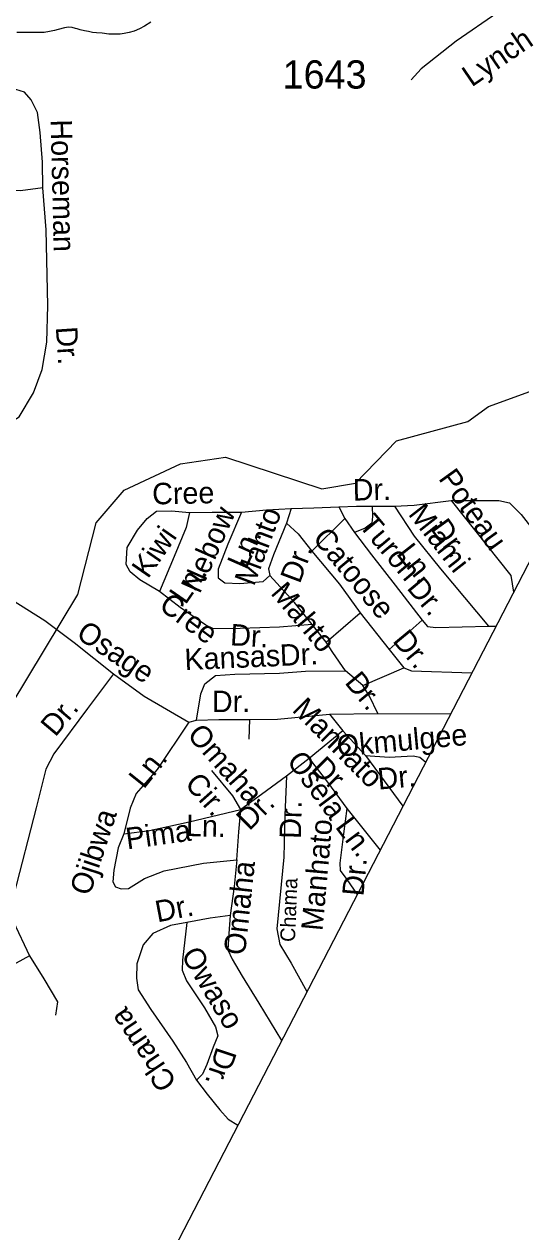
# Model space of a CAD drawing. Extents: x 2126262 to 2293712, y 749403 to 919119.
# Drawn here: x 2241639 to 2243838, y 798085 to 803427 of the extents above; entities that cross this region are included whole.
import ezdxf

# ---------------------------------------------------------------- set-up
doc = ezdxf.new("R2010")
doc.units = 0
for name, color, linetype in [('Exist Boundary Political CountyLine', 7, 'Continuous'), ('Exist Hydrographic Creek Single Shore', 7, 'Continuous'), ('Exist Hydrographic Misc Water Feature', 7, 'Continuous'), ('Exist Road Non-System Type 51', 7, 'Continuous'), ('Exist Road Non-System Type 51 Label', 7, 'Continuous'), ('Exist Road Secondary Type 51 Attributed', 7, 'Continuous'), ('Exist Road Secondary Type 51 Label', 7, 'Continuous'), ('Exist Road Secondary Type 51 Number Label', 7, 'Continuous')]:
    doc.layers.add(name, color=color, linetype=linetype)

msp = doc.modelspace()

# ---------------------------------------------------------------- linework, layer by layer
at = {"layer": 'Exist Boundary Political CountyLine'}
msp.add_lwpolyline([(2293117.8, 894131.3), (2291903.9, 891776.4), (2258821.6, 829664.6), (2255410.5, 823324), (2242088.6, 797598.7), (2231459.6, 775980.5), (2225010.8, 762953.2), (2220565.7, 753519.8)], dxfattribs=at)
at = {"layer": 'Exist Hydrographic Creek Single Shore'}
msp.add_lwpolyline([(2241202.7, 798783.3), (2241210.7, 798891.4), (2241176.7, 798983.9), (2241183.7, 799134.7), (2241305.7, 799443.8), (2241394.7, 799733.9), (2241359.6, 799941.2), (2241506.6, 800292.5), (2241876.7, 800904.7), (2241957.7, 801221.2), (2242081.6, 801366.3), (2242330.7, 801482.6), (2242530.7, 801511.2), (2242956.8, 801371.2), (2243105.6, 801397.6), (2243287.7, 801584.1), (2243603.7, 801669.5), (2243694.8, 801736.5), (2243910.7, 801814.1), (2244101.9, 801992.8), (2244140.2, 802157.3)], dxfattribs=at)
at = {"layer": 'Exist Hydrographic Misc Water Feature'}
msp.add_lwpolyline([(2242199, 803436.6), (2242171.1, 803418.3), (2242149.4, 803406.1), (2242125.4, 803395.9), (2242103.3, 803389.8), (2242081.5, 803385.6), (2242063.5, 803383.4), (2242045.6, 803383.3), (2242033.5, 803383.2), (2242013.6, 803383), (2241983.5, 803386.8), (2241959.5, 803388.6), (2241941.7, 803390.4), (2241923.4, 803394.3), (2241905.4, 803398.2), (2241887.3, 803402), (2241873.4, 803405.9), (2241865.4, 803407.8), (2241851.2, 803411.7), (2241835.2, 803413.5), (2241817.4, 803411.4), (2241789.3, 803403.2), (2241773.5, 803399.1), (2241751.6, 803394.9), (2241727.6, 803390.7), (2241699.5, 803390.5), (2241673.7, 803390.3), (2241643.5, 803390.1), (2241605.6, 803389.7)], dxfattribs=at)
at = {"layer": 'Exist Road Non-System Type 51'}
for p, q in [((2242821.7, 801284.6), (2242800.1, 801219.7)), ((2243032.4, 801291.6), (2243058.9, 801241.3)), ((2243058.9, 801241.3), (2242913.1, 801095.4)), ((2243058.9, 801241.3), (2243100.8, 801178.5)), ((2242976.6, 800693.8), (2243125.9, 800823.7)), ((2243125.9, 800823.7), (2243254.3, 800661.7)), ((2242976.6, 800693.8), (2242913.8, 800772.1)), ((2243254.3, 800661.7), (2243400.8, 800790.2)), ((2243254.3, 800661.7), (2243320.6, 800580)), ((2243137.8, 800501.8), (2243061.5, 800566.9)), ((2243137.8, 800501.8), (2243320.6, 800580)), ((2242367.9, 800339.2), (2242402.1, 800348.3)), ((2242636.6, 800351.1), (2242633.1, 800265.2)), ((2242990.1, 800375.7), (2243205.4, 800378.2)), ((2242990.1, 800375.7), (2243050.3, 800301.3)), ((2243205.4, 800378.2), (2243527.2, 800376.7)), ((2243050.3, 800301.3), (2242901.4, 800179.3)), ((2243050.3, 800301.3), (2243150.9, 800192)), ((2242901.4, 800179.3), (2242800.5, 800100.4)), ((2243150.9, 800192), (2243315.5, 799967.8)), ((2243067.6, 799957.3), (2243215.2, 799774.1)), ((2241662.5, 799306.4), (2241527.1, 799232.4))]:
    msp.add_line(p, q, dxfattribs=at)
for points in [[(2241721.9, 802702.7), (2241720.1, 802817.3), (2241708.9, 802948.6), (2241698.4, 803035.8), (2241670.5, 803093.1), (2241639.8, 803126.6), (2241582.6, 803144.8), (2241445.9, 803150.4), (2241339.8, 803161.5), (2241263.4, 803189.1), (2241204.1, 803242.9), (2241170.9, 803309.6)], [(2241721.9, 802702.7), (2241622.8, 802690.1), (2241511.2, 802697.1), (2241288.6, 802709)], [(2241451.8, 801620.7), (2241530, 801637.7), (2241616.6, 801690.8), (2241680.7, 801796.9), (2241719.1, 801899.6), (2241738.7, 802021.1), (2241744.2, 802183.1), (2241736.6, 802517.6), (2241721.9, 802702.7)], [(2243278, 801294.4), (2243365.8, 801299), (2243529.5, 801319.9)], [(2243529.5, 801319.9), (2243794.1, 800988.8), (2243806, 800915)], [(2243529.5, 801319.9), (2243653.1, 801319.9), (2243740.2, 801319.9), (2243787.7, 801310.4), (2243840, 801258.1), (2243925.9, 801146.6)], [(2242237.7, 800918), (2242151.1, 800969.7), (2242107.9, 801004.6), (2242091.1, 801036.7), (2242095.3, 801112.2), (2242140, 801189), (2242183.2, 801240.6), (2242225.1, 801272.8), (2242290.7, 801274.2), (2242371.6, 801267.2)], [(2242371.6, 801267.2), (2242356.3, 801200.1), (2242303.3, 801073), (2242237.7, 800918)], [(2242371.6, 801267.2), (2242471.4, 801267.9), (2242601.2, 801269.3)], [(2242601.2, 801269.3), (2242541.2, 801126.8), (2242497.9, 801016.5), (2242497.9, 800977.4), (2242527.2, 800956.4), (2242594.2, 800953.6), (2242697.5, 800962), (2242726.8, 800988.5)], [(2242601.2, 801269.3), (2242711.4, 801279.1), (2242821.7, 801284.6)], [(2242821.7, 801284.6), (2242920.8, 801287.4), (2243032.4, 801291.6)], [(2243032.4, 801291.6), (2243110.6, 801294.4), (2243180.3, 801295.8)], [(2243180.3, 801295.8), (2243181.7, 801249.7), (2243178.9, 801220.4), (2243148.2, 801198), (2243100.8, 801178.5)], [(2243180.3, 801295.8), (2243240.3, 801295.8), (2243278, 801294.4)], [(2243278, 801294.4), (2243365.9, 801163.1), (2243481.8, 801017.9), (2243695.1, 800763.8)], [(2242800.1, 801219.7), (2242742.8, 801080), (2242720.5, 801018.6), (2242726.8, 800988.5)], [(2242800.1, 801219.7), (2242851.7, 801172.2), (2242913.1, 801095.4)], [(2243100.8, 801178.5), (2243177.5, 801079.3), (2243282.2, 800945.2), (2243400.8, 800790.2)], [(2242913.1, 801095.4), (2243034.5, 800950.1), (2243125.9, 800823.7)], [(2242913.8, 800772.1), (2242835.6, 800868.4), (2242726.8, 800988.5)], [(2241583, 800881.9), (2241730.9, 800789.7), (2241860.7, 800691.9), (2242034.4, 800552.9)], [(2242913.8, 800772.1), (2242768.7, 800759.5), (2242595.6, 800753.9), (2242477.7, 800751.8), (2242442.8, 800768.6), (2242329.8, 800846.8), (2242237.7, 800918)], [(2243400.8, 800790.2), (2243425.2, 800763), (2243461.5, 800758.8), (2243695.1, 800763.8)], [(2243695.1, 800763.8), (2243728, 800764.5)], [(2243061.5, 800566.9), (2243005.2, 800648.4), (2242976.6, 800693.8)], [(2242034.4, 800552.9), (2241918.6, 800400.7), (2241770, 800198.9), (2241735.1, 800131.8), (2241691.8, 799961.4), (2241593.4, 799578), (2241586.4, 799508.2), (2241589.9, 799460), (2241662.5, 799306.4)], [(2242034.4, 800552.9), (2242169.8, 800455.2), (2242367.9, 800339.2)], [(2242402.1, 800348.3), (2242421.6, 800465.6), (2242438.4, 800508.9), (2242485.8, 800546.7), (2242571.7, 800551.5), (2242769.8, 800557.1), (2242884.3, 800565.5), (2243061.5, 800566.9)], [(2243320.6, 800580), (2243353.4, 800566.7), (2243621.4, 800558.6)], [(2243205.4, 800378.2), (2243168.5, 800454.3), (2243137.8, 800501.8)], [(2242367.9, 800339.2), (2242227, 800129.7), (2242134.9, 800023.6), (2242107.7, 799958.6), (2242079.8, 799845.5)], [(2242402.1, 800348.3), (2242501.2, 800351.1), (2242636.6, 800351.1)], [(2242636.6, 800351.1), (2242760.1, 800353.2), (2242990.1, 800375.7)], [(2242901.4, 800179.3), (2242982.2, 800074.7), (2243067.6, 799957.3)], [(2243150.9, 800192), (2243255.4, 800185.6), (2243361.6, 800190.4), (2243390.1, 800185.6), (2243416.7, 800163.3)], [(2242598.2, 799953.8), (2242562.6, 800014.5), (2242469.1, 800126.2)], [(2242800.5, 800100.4), (2242690.3, 800019.4), (2242598.2, 799953.8)], [(2242800.5, 800100.4), (2242793.1, 799928.7), (2242788.9, 799742.9), (2242758.2, 799425.6), (2242770.5, 799356.4), (2242821.5, 799273.8), (2242891, 799148)], [(2242079.8, 799845.5), (2242194.2, 799860.9), (2242370, 799898.6), (2242598.2, 799953.8)], [(2242580, 799730.3), (2242589.8, 799854.6), (2242598.2, 799953.8)], [(2243067.6, 799957.3), (2243053.5, 799845.3), (2243036.1, 799716), (2243038.3, 799683.4), (2243067.1, 799643.2), (2243113.6, 799578)], [(2242079.8, 799845.5), (2242055.3, 799783.4), (2242035.8, 799685.6), (2242031.6, 799633.9), (2242042.8, 799611.6), (2242067.9, 799601.8), (2242101.4, 799604.6), (2242171.2, 799647.9), (2242259.1, 799681.4), (2242433.5, 799716.3), (2242580, 799730.3)], [(2242580, 799730.3), (2242568.2, 799612.3), (2242551.4, 799485.2)], [(2242551.4, 799485.2), (2242462.8, 799473.3), (2242359.6, 799453.7)], [(2242551.4, 799485.2), (2242545.5, 799405.2), (2242541.3, 799332.6), (2242559.7, 799291.2), (2242604.2, 799216.2), (2242677.6, 799096.7), (2242778.7, 798931.3)], [(2242359.6, 799453.7), (2242286.3, 799440.5), (2242208.1, 799405.6), (2242166.3, 799355.3), (2242138.4, 799270.1), (2242135.6, 799207.2), (2242143.9, 799155.5), (2242199.8, 799069), (2242296.8, 798928.6), (2242358.2, 798833.6), (2242401.4, 798756.8)], [(2242359.6, 799453.7), (2242339.3, 799286.8), (2242337.9, 799242.1), (2242357.5, 799196.1), (2242437, 799075.9), (2242486.5, 798991.4), (2242496.3, 798952.3), (2242475.4, 798902), (2242447.5, 798825.2), (2242427.9, 798783.3), (2242401.4, 798756.8)], [(2241662.5, 799306.4), (2241725.3, 799204.4), (2241786.7, 799102.5), (2241776.9, 799043.8)], [(2242401.4, 798756.8), (2242448.8, 798694.7), (2242505.3, 798625.1), (2242542.3, 798583.8), (2242585.2, 798557.6)]]:
    msp.add_lwpolyline(points, dxfattribs=at)
at = {"layer": 'Exist Road Secondary Type 51 Attributed'}
msp.add_lwpolyline([(2245014.4, 804015.4), (2244751.6, 803912.4), (2244380.4, 803761.5), (2244055.5, 803640.8), (2243852.2, 803551.3), (2243735.7, 803479.4), (2243551.5, 803352.3), (2243396.6, 803229.4), (2243352, 803181)], dxfattribs=at)

# ---------------------------------------------------------------- texts
at = {"layer": 'Exist Road Non-System Type 51 Label'}
for s, height, rotation, p in [('Horseman', 95, 271.3779, (2241755.8, 803004.9)), ('Dr.', 95, 273.7793, (2241778.7, 802086.8)), ('Poteau', 95, 305.7793, (2243470.3, 801416.9)), ('Dr.', 95, 1.1948, (2243094.6, 801319.5)), ('Cree', 95, 1.1947, (2242206.5, 801302.5)), ('Miami', 95, 307.9938, (2243336.2, 801259.4)), ('Nebow', 95, 66.1207, (2242416.3, 800904.1)), ('Mahto', 95, 69.4581, (2242656.3, 800937.5)), ('Turon', 95, 309.9437, (2243116.4, 801210.1)), ('Kiwi', 95, 55.3008, (2242186.6, 800970.9)), ('Dr.', 95, 305.7793, (2243434.5, 801195.9)), ('Ln.', 95, 66.1207, (2242621.2, 801010.3)), ('Catoose', 95, 309.6338, (2242912.4, 801151.5)), ('Dr.', 95, 69.4581, (2242859, 800948.8)), ('Ln.', 95, 307.9938, (2243283.4, 801084.1)), ('Ln.', 95, 55.3008, (2242352.9, 800855.7)), ('Dr.', 95, 309.9437, (2243329.6, 800931.7)), ('Mahto', 95, 310.2519, (2242726.7, 800908.8)), ('Cree', 95, 323.1029, (2242230.4, 800844.2)), ('Osage', 95, 325.872, (2241863.8, 800716.5)), ('Dr.', 95, 356.6301, (2242549.1, 800679.9)), ('Dr.', 95, 309.6338, (2243266.9, 800698.5)), ('Kansas', 95, 2.5147, (2242350.7, 800569.6)), ('Dr.', 95, 2.5147, (2242773, 800588.3)), ('Dr.', 95, 309.6397, (2243054.6, 800514)), ('Dr.', 95, 359.9962, (2242470.1, 800384)), ('Manhato', 95, 314.9717, (2242821.1, 800390.7)), ('Dr.', 95, 49.9601, (2241776.5, 800271)), ('Omaha', 95, 311.6052, (2242356.5, 800280.3)), ('Okmulgee', 95, 5.2064, (2243027.5, 800186.7)), ('Ln.', 95, 51.3592, (2242168.3, 800040.4)), ('Osela', 95, 306.6746, (2242798.2, 800167.6)), ('Dr.', 95, 314.9717, (2242906.3, 800130)), ('Dr.', 95, 5.2064, (2243207.7, 800041.1)), ('Cir.', 95, 311.6052, (2242345.8, 800064)), ('Dr.', 95, 44.9902, (2242636, 799856.1)), ('Dr.', 95, 88.4623, (2242864, 799822.7)), ('Ojibwa', 95, 71.7186, (2241928.6, 799567.4)), ('Ln.', 95, 358.3189, (2242354.2, 799836.3)), ('Ln.', 95, 306.6746, (2243013.2, 799876.2)), ('Pima', 95, 7.8516, (2242095.1, 799776.7)), ('Manhato', 95, 84.8093, (2242959.6, 799414.1)), ('Omaha', 95, 83.8341, (2242616.5, 799306.3)), ('Dr.', 95, 84.8093, (2243141.1, 799567.6)), ('Chama', 65.62, 87.608, (2242837.6, 799366.5)), ('Dr.', 95, 10.8482, (2242228.9, 799453.8)), ('Owaso', 95, 301.0527, (2242330.9, 799310.2)), ('Chama', 95, 124.0694, (2242318.3, 798746.8)), ('Dr.', 95, 251.7459, (2242491.6, 798907.5))]:
    msp.add_text(s, height=height, rotation=rotation, dxfattribs=at).set_placement(p)
at = {"layer": 'Exist Road Secondary Type 51 Label'}
msp.add_text('Lynch', height=95, rotation=34.3687, dxfattribs=at).set_placement((2243620.3, 803146.8))
at = {"layer": 'Exist Road Secondary Type 51 Number Label'}
msp.add_text('1643', height=125, dxfattribs=at).set_placement((2242783, 803142.3))

doc.saveas('drawing.dxf')
